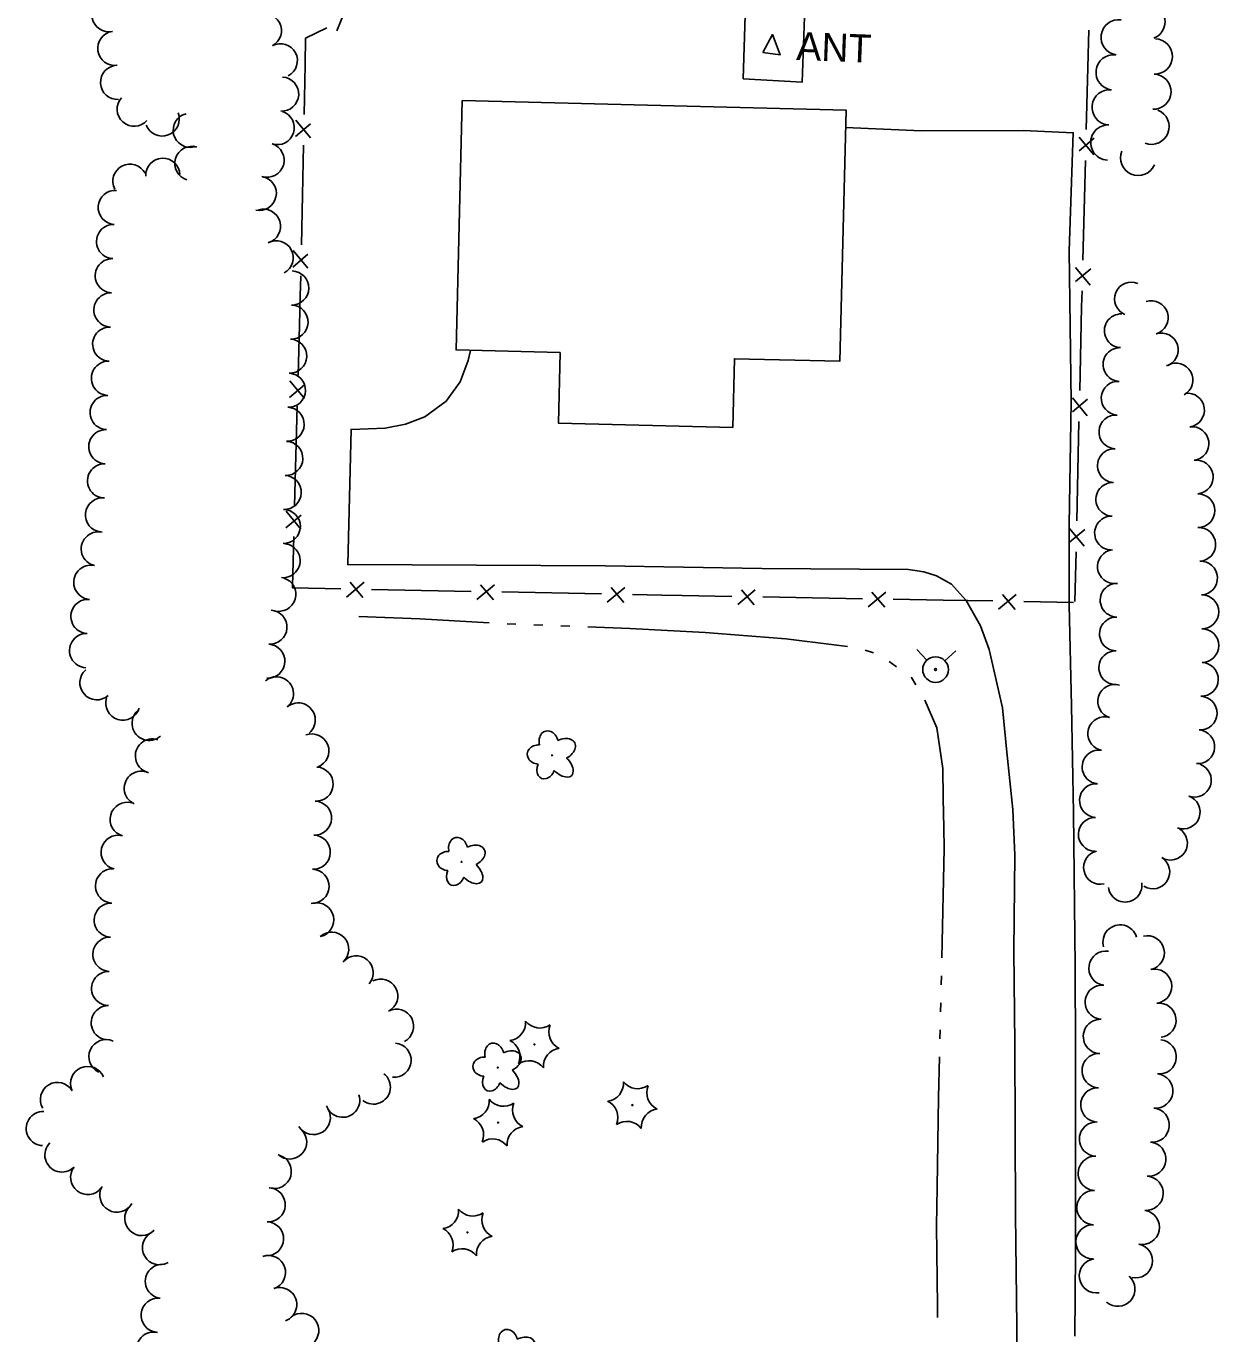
# Model space of a CAD drawing. Extents: x 588843 to 2552415, y 180129 to 269402.
# Drawn here: x 606147.4 to 606402.7, y 183869.5 to 184149.5 of the extents above; entities that cross this region are included whole.
import ezdxf

# ---------------------------------------------------------------- set-up
doc = ezdxf.new("R2010")
doc.units = 0
for name, color, linetype in [('E_BLD', 7, 'Continuous'), ('E_DWY', 7, 'Continuous'), ('E_FEN_P', 7, 'Continuous'), ('E_LAND_TreeLine_P', 7, 'Continuous'), ('E_LAND_Vegetation', 7, 'Continuous'), ('E_MISCPROP', 7, 'Continuous'), ('E_MISCPROP_Text', 7, 'Continuous'), ('E_UTL_WHydrant', 7, 'Continuous'), ('E_WTR_P', 7, 'Continuous')]:
    doc.layers.add(name, color=color, linetype=linetype)

# ---------------------------------------------------------------- blocks, each defined once
blk = doc.blocks.new('ANT_3')
at = {"layer": 'E_MISCPROP_Text'}
blk.add_text('ANT', height=39.37, dxfattribs=at).set_placement((-50.5, -19.7))
blk = doc.blocks.new('HYD_2')
at = {"layer": 'E_UTL_WHydrant'}
for p, q in [((-12.6, 12.6), (-27.3, 27.3)), ((12.6, 12.6), (27.3, 27.3))]:
    blk.add_line(p, q, dxfattribs=at)
for radius in [18, 1.38]:
    blk.add_circle((0, 0), radius, dxfattribs=at)
blk = doc.blocks.new('DTRE_3')
at = {"layer": 'E_LAND_Vegetation'}
blk.add_circle((-0.6, 0), 0.601, dxfattribs=at)
for centre, major_axis, ratio in [((-6.1, 17.5), (4.5, -16.3), 0.782863), ((13.3, 9), (-17.3, -9.6), 0.691916), ((-19.3, 0.5), (16.2, -0.4), 0.832022), ((-8.2, -17.2), (5.9, 15.9), 0.716896), ((11.6, -12.2), (-16.4, 15), 0.560249)]:
    blk.add_ellipse(centre, major_axis=major_axis, ratio=ratio, start_param=1.570796, end_param=4.712389, dxfattribs=at)
blk = doc.blocks.new('CTRE_3')
at = {"layer": 'E_LAND_Vegetation'}
blk.add_circle((0, 0), 0.733, dxfattribs=at)
for centre, start, end in [((-39.3, 29.4), 280.2067, 5.9716), ((5.9, 49), 220.2113, 305.9762), ((45.4, 19.3), 160.2113, 245.9762), ((-45.4, -19.3), 340.2113, 65.9762), ((39.5, -29.6), 100.2511, 185.9272), ((-5.9, -49), 40.2113, 125.9762)]:
    blk.add_arc(centre, 25.8, start, end, dxfattribs=at)

msp = doc.modelspace()

# ---------------------------------------------------------------- linework, layer by layer
at = {"layer": 'E_BLD'}
msp.add_lwpolyline([(606240.72, 184133.55), (606322.9, 184131.52), (606321.57, 184077.74), (606299.01, 184078.3), (606298.65, 184063.6), (606261.33, 184064.52), (606261.7, 184079.62), (606239.4, 184080.17)], close=True, dxfattribs=at)
at = {"layer": 'E_DWY'}
msp.add_lwpolyline([(606300.89, 184138.22), (606301.31, 184151.76), (606314.01, 184151.47), (606313.48, 184137.47)], close=True, dxfattribs=at)
for points in [[(606322.81, 184127.76), (606339.07, 184127.07), (606360.84, 184127.18), (606371.57, 184126.68), (606370.71, 184101.39), (606371.09, 184069.14), (606370.65, 184042.71), (606370.66, 184025.51), (606371.16, 184004), (606371.6, 183981.18), (606371.95, 183948.18), (606372.02, 183930.24), (606372.06, 183886.6), (606371.86, 183869.03)], [(606359.33, 183843.77), (606359.51, 183871.05), (606359.2, 183895.08), (606359.08, 183931.62), (606358.81, 183951.57), (606359.02, 183972.03), (606358.64, 183981.76), (606357.32, 183994.06), (606356.37, 184003.53), (606353.57, 184016.06), (606351.71, 184021.09), (606348.64, 184026.53), (606345.5, 184030.01), (606342.3, 184031.81), (606339.53, 184032.67), (606336.28, 184033.16), (606304.89, 184033.41), (606271.36, 184033.93), (606216.23, 184034.23), (606216.95, 184063.17), (606224.25, 184063.46), (606228.58, 184064.32), (606232.75, 184065.85), (606237.27, 184069.23), (606240.32, 184073.32), (606241.99, 184077.93), (606242.49, 184080.09)]]:
    msp.add_lwpolyline(points, dxfattribs=at)
at = {"layer": 'E_FEN_P'}
for p, q in [((606213.86, 184148.51), (606215.76, 184153.05)), ((606205.03, 184125.85), (606208.26, 184128.58)), ((606208.26, 184125.61), (606205.1, 184129.39)), ((606372.82, 184125.74), (606375.95, 184121.94)), ((606376.05, 184125.48), (606372.8, 184122.77)), ((606204.45, 184097.92), (606207.68, 184100.65)), ((606207.68, 184097.68), (606204.53, 184101.47)), ((606372.07, 184097.82), (606375.21, 184094.02)), ((606375.3, 184097.56), (606372.06, 184094.85)), ((606203.73, 184070.01), (606206.98, 184072.72)), ((606206.96, 184069.75), (606203.83, 184073.55)), ((606371.4, 184069.89), (606374.55, 184066.1)), ((606374.63, 184069.64), (606371.4, 184066.92)), ((606202.97, 184042.09), (606206.22, 184044.8)), ((606206.2, 184041.83), (606203.07, 184045.63)), ((606374, 184041.72), (606370.76, 184039)), ((606370.77, 184041.96), (606373.92, 184038.18)), ((606219.7, 184030.44), (606215.93, 184027.28)), ((606219.47, 184027.21), (606216.74, 184030.44)), ((606247.63, 184029.89), (606243.85, 184026.73)), ((606247.4, 184026.65), (606244.66, 184029.88)), ((606275.56, 184029.33), (606271.78, 184026.17)), ((606275.32, 184026.1), (606272.59, 184029.32)), ((606303.48, 184028.82), (606299.71, 184025.65)), ((606303.25, 184025.59), (606300.52, 184028.81)), ((606331.41, 184028.33), (606327.64, 184025.16)), ((606331.18, 184025.1), (606328.44, 184028.32)), ((606359.34, 184027.84), (606355.57, 184024.67)), ((606359.11, 184024.61), (606356.37, 184027.83))]:
    msp.add_line(p, q, dxfattribs=at)
for points in [[(606207.09, 184141.26), (606207.21, 184146.89), (606211.73, 184149.12)], [(606374.92, 184148.66), (606374.64, 184138)], [(606206.87, 184130.6), (606207.09, 184141.26)], [(606374.64, 184138), (606374.35, 184127.34)], [(606206.51, 184113.34), (606206.73, 184124)], [(606374.18, 184120.74), (606373.89, 184110.08)], [(606206.29, 184102.68), (606206.51, 184113.34)], [(606373.89, 184110.08), (606373.61, 184099.42)], [(606205.89, 184085.41), (606206.06, 184091.71), (606206.15, 184096.07)], [(606373.44, 184092.82), (606373.35, 184089.42), (606373.18, 184082.16)], [(606205.6, 184074.75), (606205.89, 184085.41)], [(606373.18, 184082.16), (606372.94, 184071.5)], [(606205.13, 184057.49), (606205.42, 184068.15)], [(606372.78, 184064.89), (606372.54, 184054.23)], [(606204.84, 184046.83), (606205.13, 184057.49)], [(606372.54, 184054.23), (606372.3, 184043.57)], [(606204.37, 184029.57), (606204.66, 184040.23)], [(606372.15, 184036.97), (606371.9, 184026.31)], [(606214.71, 184029.05), (606204.37, 184029.25), (606204.37, 184029.57)], [(606231.98, 184028.7), (606221.31, 184028.92)], [(606242.64, 184028.49), (606231.98, 184028.7)], [(606259.9, 184028.15), (606249.24, 184028.36)], [(606270.57, 184027.93), (606259.9, 184028.15)], [(606287.83, 184027.6), (606283.46, 184027.68), (606277.17, 184027.8)], [(606298.49, 184027.41), (606287.83, 184027.6)], [(606315.76, 184027.11), (606305.1, 184027.3)], [(606326.42, 184026.92), (606315.76, 184027.11)], [(606343.69, 184026.62), (606333.02, 184026.81)], [(606354.35, 184026.43), (606343.69, 184026.62)], [(606371.62, 184026.13), (606360.95, 184026.32)]]:
    msp.add_lwpolyline(points, dxfattribs=at)
at = {"layer": 'E_LAND_TreeLine_P'}
for centre, radius, start, end in [((606165.09, 184151.96), 3.66, 101.6242, 281.6242), ((606387.45, 184150.43), 3.77, 291.1475, 111.1475), ((606198.38, 184148.54), 3.65, 297.8475, 117.8475), ((606381.26, 184147.09), 3.77, 81.7271, 261.7271), ((606166.34, 184144.74), 3.66, 98.3341, 278.3341), ((606201.79, 184142.09), 3.65, 297.8475, 117.8475), ((606389.01, 184143.01), 3.77, 267.8426, 87.8426), ((606380.18, 184139.62), 3.77, 83.698, 263.698), ((606166.94, 184137.45), 3.66, 93.1327, 273.1327), ((606202.07, 184134.95), 3.65, 266.6853, 86.6853), ((606388.72, 184135.47), 3.77, 267.8426, 87.8426), ((606170.5, 184131.72), 3.66, 138.2136, 318.2136), ((606379.35, 184132.12), 3.77, 83.698, 263.698), ((606201.14, 184127.76), 3.65, 252.5365, 72.5365), ((606388.32, 184127.96), 3.77, 248.8722, 68.8722), ((606176.48, 184129.62), 3.66, 200.6763, 20.6763), ((606182.5, 184127.2), 3.66, 103.956, 283.956), ((606379.05, 184124.58), 3.77, 87.8426, 267.8426), ((606182.86, 184120.12), 3.66, 73.0161, 253.0161), ((606198.95, 184120.79), 3.65, 252.5365, 72.5365), ((606176.63, 184117.56), 3.66, 2.5095, 182.5095), ((606385.45, 184121.27), 3.77, 156.8691, 336.8691), ((606169.57, 184116.29), 3.66, 27.5875, 207.5875), ((606197.28, 184113.69), 3.65, 258.115, 78.115), ((606166.44, 184110.69), 3.66, 85.7972, 265.7972), ((606198.2, 184106.65), 3.65, 286.9623, 106.9623), ((606166.08, 184103.38), 3.66, 87.8426, 267.8426), ((606200.91, 184099.91), 3.65, 298.0539, 118.0539), ((606165.81, 184096.06), 3.66, 87.8426, 267.8426), ((606204.24, 184093.44), 3.65, 268.9443, 88.9443), ((606165.53, 184088.74), 3.66, 87.8426, 267.8426), ((606384.01, 184091.08), 3.61, 67.5195, 247.5195), ((606204.08, 184086.14), 3.65, 267.8426, 87.8426), ((606388.26, 184087.09), 3.61, 287.3585, 107.3585), ((606381.83, 184084.28), 3.61, 87.8426, 267.8426), ((606165.26, 184081.42), 3.66, 87.8426, 267.8426), ((606390.41, 184080.19), 3.61, 287.3585, 107.3585), ((606203.8, 184078.85), 3.65, 267.8426, 87.8426), ((606381.55, 184077.06), 3.61, 87.8426, 267.8426), ((606164.98, 184074.1), 3.66, 87.8426, 267.8426), ((606393.56, 184073.72), 3.61, 298.9301, 118.9301), ((606203.53, 184071.55), 3.65, 267.8426, 87.8426), ((606381.16, 184069.84), 3.61, 86.2215, 266.2215), ((606164.71, 184066.78), 3.66, 87.8426, 267.8426), ((606396.02, 184067.3), 3.61, 277.516, 97.516), ((606203.25, 184064.26), 3.65, 267.8426, 87.8426), ((606380.68, 184062.63), 3.61, 86.2215, 266.2215), ((606164.43, 184059.46), 3.66, 87.8426, 267.8426), ((606396.97, 184060.14), 3.61, 277.516, 97.516), ((606202.96, 184056.96), 3.65, 267.3652, 87.3652), ((606380.35, 184055.41), 3.61, 87.3915, 267.3915), ((606164.15, 184052.14), 3.66, 87.8426, 267.8426), ((606397.91, 184052.98), 3.61, 277.516, 97.516), ((606202.62, 184049.67), 3.65, 267.3652, 87.3652), ((606380.02, 184048.19), 3.61, 87.3915, 267.3915), ((606163.73, 184044.84), 3.66, 83.9244, 263.9244), ((606398.26, 184045.77), 3.61, 270.8874, 90.8874), ((606202.42, 184042.37), 3.65, 269.7103, 89.7103), ((606379.74, 184040.97), 3.61, 87.8426, 267.8426), ((606398.44, 184038.54), 3.61, 273.0801, 93.0801), ((606162.81, 184037.58), 3.66, 77.4051, 257.4051), ((606202.37, 184035.07), 3.65, 264.7761, 84.7761), ((606380.35, 184033.79), 3.61, 96.7233, 276.7233), ((606161.21, 184030.43), 3.66, 77.4051, 257.4051), ((606398.83, 184031.33), 3.61, 273.0801, 93.0801), ((606201.46, 184027.85), 3.65, 253.1859, 73.1859), ((606380.93, 184026.6), 3.61, 88.9443, 268.9443), ((606399.09, 184024.11), 3.61, 270.2089, 90.2089), ((606160.6, 184023.13), 3.66, 85.3165, 265.3165), ((606199.56, 184020.82), 3.65, 266.3738, 86.3738), ((606380.79, 184019.37), 3.61, 88.8842, 268.8842), ((606160.3, 184015.81), 3.66, 87.8426, 267.8426), ((606399.11, 184016.88), 3.61, 270.2089, 90.2089), ((606199.1, 184013.54), 3.65, 266.3738, 86.3738), ((606380.65, 184012.15), 3.61, 88.8842, 268.8842), ((606162.52, 184008.93), 3.66, 131.1579, 311.1579), ((606399, 184009.66), 3.61, 267.8426, 87.8426), ((606200.95, 184006.57), 3.65, 309.8298, 129.8298), ((606380.41, 184004.93), 3.61, 72.861, 252.861), ((606168.09, 184004.57), 3.66, 162.5875, 342.5875), ((606398.73, 184002.44), 3.61, 267.8426, 87.8426), ((606173.69, 184000.24), 3.66, 131.2945, 311.2945), ((606205.62, 184000.96), 3.65, 309.8298, 129.8298), ((606378.28, 183998.02), 3.61, 72.861, 252.861), ((606174.4, 183993.27), 3.66, 71.4531, 251.4531), ((606208.54, 183994.33), 3.65, 290.6763, 110.6763), ((606398.23, 183995.23), 3.61, 265.8505, 85.8505), ((606377.07, 183990.91), 3.61, 81.6007, 261.6007), ((606397.5, 183988.07), 3.61, 250.6012, 70.6012), ((606172.03, 183986.34), 3.66, 64.8788, 244.8788), ((606209.44, 183987.23), 3.65, 267.0469, 87.0469), ((606376.51, 183983.71), 3.61, 86.2733, 266.2733), ((606169, 183979.68), 3.66, 74.4939, 254.4939), ((606209.11, 183979.94), 3.65, 267.8426, 87.8426), ((606395.1, 183981.25), 3.61, 250.6012, 70.6012), ((606376.26, 183976.48), 3.61, 88.7378, 268.7378), ((606392.39, 183974.58), 3.61, 238.2382, 58.2382), ((606167.06, 183972.62), 3.66, 76.0743, 256.0743), ((606208.84, 183972.65), 3.65, 267.8426, 87.8426), ((606377.38, 183969.39), 3.61, 103.0977, 283.0977), ((606165.86, 183965.43), 3.66, 87.8426, 267.8426), ((606208.56, 183965.35), 3.65, 267.8426, 87.8426), ((606388.59, 183968.43), 3.61, 238.2382, 58.2382), ((606382.65, 183965.59), 3.61, 187.4802, 7.4802), ((606165.58, 183958.11), 3.66, 87.8426, 267.8426), ((606209.58, 183958.17), 3.65, 282.774, 102.774), ((606212.8, 183951.89), 3.65, 312.213, 132.213), ((606381.58, 183953.43), 3.67, 16.6673, 196.6673), ((606165.3, 183950.79), 3.66, 87.8426, 267.8426), ((606387.39, 183951.11), 3.67, 282.4635, 102.4635), ((606218.04, 183946.83), 3.65, 319.9093, 139.9093), ((606378.55, 183947.82), 3.67, 80.8261, 260.8261), ((606165.03, 183943.48), 3.66, 87.8426, 267.8426), ((606388.98, 183943.95), 3.67, 282.4635, 102.4635), ((606223.28, 183941.85), 3.65, 297.7741, 117.7741), ((606377.77, 183940.54), 3.67, 85.3165, 265.3165), ((606164.95, 183936.15), 3.66, 89.4338, 269.4338), ((606226.68, 183935.39), 3.65, 297.7741, 117.7741), ((606389.9, 183936.68), 3.67, 277.005, 97.005), ((606377.37, 183933.21), 3.67, 87.8426, 267.8426), ((606164.46, 183928.89), 3.66, 65.4625, 245.4625), ((606389.96, 183928.83), 3.67, 264.1591, 84.1591), ((606226.14, 183928.13), 3.65, 265.2001, 85.2001), ((606377.1, 183925.89), 3.67, 87.8426, 267.8426), ((606160.53, 183923.13), 3.66, 23.1203, 203.1203), ((606221.71, 183922.36), 3.65, 231.7575, 51.7575), ((606389.21, 183921.53), 3.67, 264.1591, 84.1591), ((606154.07, 183919.72), 3.66, 30.6421, 210.6421), ((606376.82, 183918.56), 3.67, 87.8426, 267.8426), ((606215.14, 183919.54), 3.65, 198.3987, 18.3987), ((606151.03, 183913.49), 3.66, 87.8426, 267.8426), ((606208.87, 183915.83), 3.65, 211.5327, 31.5327), ((606388.46, 183914.24), 3.67, 264.1591, 84.1591), ((606203.79, 183910.61), 3.65, 227.0275, 47.0275), ((606376.54, 183911.23), 3.67, 87.8426, 267.8426), ((606155.03, 183907.84), 3.66, 134.8176, 314.8176), ((606387.72, 183906.94), 3.67, 264.1591, 84.1591), ((606200.5, 183904.31), 3.65, 253.8064, 73.8064), ((606376.27, 183903.9), 3.67, 87.8426, 267.8426), ((606160.53, 183903.02), 3.66, 142.3049, 322.3049), ((606387.15, 183899.63), 3.67, 265.661, 85.661), ((606166.79, 183899.24), 3.66, 150.3306, 330.3306), ((606199.2, 183897.17), 3.65, 266.5973, 86.5973), ((606375.99, 183896.57), 3.67, 87.8426, 267.8426), ((606172.13, 183894.24), 3.66, 136.4948, 316.4948), ((606198.83, 183889.88), 3.65, 267.8426, 87.8426), ((606386.33, 183892.35), 3.67, 258.4705, 78.4705), ((606175.92, 183887.99), 3.66, 120.3777, 300.3777), ((606375.79, 183889.24), 3.67, 88.6851, 268.6851), ((606384.86, 183885.17), 3.67, 258.4705, 78.4705), ((606199.25, 183882.68), 3.65, 288.9475, 108.9475), ((606376.52, 183881.97), 3.67, 99.1525, 279.1525), ((606176.54, 183880.79), 3.66, 82.5281, 262.5281), ((606201.65, 183875.79), 3.65, 289.644, 109.644), ((606381.1, 183879.12), 3.67, 228.8867, 48.8867), ((606175.65, 183873.52), 3.66, 83.8701, 263.8701), ((606206.37, 183870.28), 3.65, 297.134, 117.134), ((606174.66, 183866.27), 3.66, 77.041, 257.041)]:
    msp.add_arc(centre, radius, start, end, dxfattribs=at)
at = {"layer": 'E_MISCPROP'}
msp.add_lwpolyline([(606305.09, 184143.87), (606308.77, 184143.35), (606307.18, 184147.69)], close=True, dxfattribs=at)
at = {"layer": 'E_WTR_P'}
for points in [[(606246.48, 184021.73), (606231.68, 184022.62), (606218.62, 184023.11)], [(606252.24, 184021.47), (606250.32, 184021.54)], [(606258.01, 184021.25), (606256.09, 184021.33)], [(606263.78, 184021.04), (606261.86, 184021.11)], [(606295.48, 184019.46), (606292.78, 184019.66), (606276.65, 184020.55), (606267.62, 184020.89)], [(606323.23, 184016.66), (606320.34, 184017.04), (606310.02, 184018.36), (606295.48, 184019.46)], [(606328.82, 184015.31), (606326.99, 184015.89)], [(606333.7, 184012.34), (606332.14, 184013.46)], [(606337.85, 184008.48), (606336.9, 184010.06), (606336.84, 184010.1)], [(606343.83, 183977.9), (606343.68, 183984.2), (606343.64, 183990.55), (606342.38, 183999.29), (606339.81, 184005.17)], [(606343.42, 183950.01), (606343.93, 183973.44), (606343.83, 183977.9)], [(606343.27, 183944.24), (606343.32, 183946.16)], [(606343.13, 183938.47), (606343.18, 183940.39)], [(606342.99, 183932.7), (606343.03, 183934.62)], [(606342.41, 183900.95), (606342.67, 183920.13), (606342.89, 183928.85)], [(606342.48, 183873.06), (606342.48, 183875.47), (606342.29, 183892.67), (606342.41, 183900.95)]]:
    msp.add_lwpolyline(points, dxfattribs=at)

# ---------------------------------------------------------------- block references
at = {"layer": 'E_LAND_Vegetation', "xscale": 0.1524003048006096, "yscale": 0.15240030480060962, "rotation": -2.1573839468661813}
for name, p in [('DTRE_3', (606260.06, 183993.39)), ('DTRE_3', (606240.69, 183970.57)), ('CTRE_3', (606256.19, 183931.51)), ('DTRE_3', (606248.43, 183926.54)), ('CTRE_3', (606277.15, 183918.52)), ('CTRE_3', (606248.41, 183914.77)), ('CTRE_3', (606241.85, 183891.26)), ('DTRE_3', (606251.38, 183865.25))]:
    msp.add_blockref(name, p, dxfattribs=at)
at = {"layer": 'E_MISCPROP_Text', "xscale": 0.1524003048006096, "yscale": 0.15240030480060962, "rotation": -2.1573839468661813}
msp.add_blockref('ANT_3', (606320, 184144.97), dxfattribs=at)
at = {"layer": 'E_UTL_WHydrant', "xscale": 0.1524003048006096, "yscale": 0.15240030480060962, "rotation": -2.1573839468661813}
msp.add_blockref('HYD_2', (606342.07, 184011.75), dxfattribs=at)

doc.saveas('drawing.dxf')
